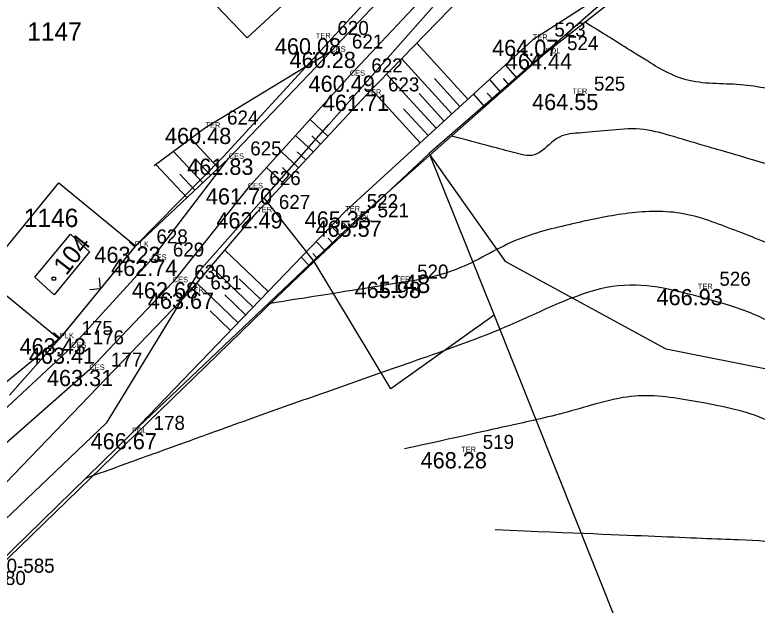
# Model space of a CAD drawing. Extents: x -604848 to -603227, y -1111879 to -1109838.
# Drawn here: x -603411.4 to -603342.6, y -1110400.4 to -1110345.8 of the extents above; entities that cross this region are included whole.
import ezdxf

# ---------------------------------------------------------------- set-up
doc = ezdxf.new("R2010")
doc.units = 0
for name, color, linetype in [('1', 7, 'Continuous'), ('10', 7, 'Continuous'), ('14', 7, 'Continuous'), ('15', 7, 'Continuous'), ('18', 7, 'Continuous'), ('19', 7, 'Continuous'), ('20', 7, 'Continuous'), ('25', 7, 'Continuous'), ('4', 7, 'Continuous'), ('7', 7, 'Continuous'), ('8', 7, 'Continuous'), ('Default', 7, 'Continuous')]:
    doc.layers.add(name, color=color, linetype=linetype)

# ---------------------------------------------------------------- blocks, each defined once
blk = doc.blocks.new('Z402')
at = {"layer": '25'}
for p, q in [((-0.1, 0.1), (0.2, 0.1)), ((-0.1, -0.2), (-0.1, 0.1)), ((0.2, 0.1), (0.2, -0.2)), ((0.2, -0.2), (-0.1, -0.2))]:
    blk.add_line(p, q, dxfattribs=at)
blk = doc.blocks.new('POINT_DISPLAY')
at = {"layer": 'Default'}
blk.add_line((0, 0), (0, 0), dxfattribs=at)
blk = doc.blocks.new('Z212')
at = {"layer": '4'}
for p, q in [((-0.7, 0.7), (0, 0)), ((0, 0), (0.7, 0.7))]:
    blk.add_line(p, q, dxfattribs=at)

msp = doc.modelspace()

# ---------------------------------------------------------------- linework, layer by layer
at = {"layer": '1'}
for p, q in [((-603389.83, -1110347.88), (-603410.43, -1110326.34)), ((-603379.89, -1110338.64), (-603389.83, -1110347.88)), ((-603392.03, -1110358.87), (-603376.8, -1110342.29)), ((-603382.27, -1110355.9), (-603370.26, -1110342.3)), ((-603355.87, -1110343.69), (-603372.97, -1110358.59)), ((-603388.27, -1110362.7), (-603382.27, -1110355.9)), ((-603400.19, -1110367.16), (-603392.03, -1110358.87)), ((-603372.97, -1110358.59), (-603383.64, -1110368.59)), ((-603372.97, -1110358.59), (-603366.98, -1110373.56)), ((-603365.9, -1110368.63), (-603372.97, -1110358.59)), ((-603414.36, -1110369.98), (-603407.29, -1110361.3)), ((-603407.29, -1110361.3), (-603400.19, -1110367.16)), ((-603388.27, -1110362.7), (-603394.27, -1110369.5)), ((-603383.64, -1110368.59), (-603388.27, -1110362.7)), ((-603409.49, -1110370.06), (-603406.2, -1110366.07)), ((-603406.2, -1110366.07), (-603404.43, -1110367.69)), ((-603400.19, -1110367.16), (-603407.24, -1110375.8)), ((-603404.43, -1110367.69), (-603407.72, -1110371.7)), ((-603387.2, -1110372.04), (-603383.64, -1110368.59)), ((-603376.55, -1110380.38), (-603383.64, -1110368.59)), ((-603351.03, -1110376.71), (-603365.9, -1110368.63)), ((-603407.24, -1110375.8), (-603414.36, -1110369.98)), ((-603407.72, -1110371.7), (-603409.49, -1110370.06)), ((-603394.27, -1110369.5), (-603402.9, -1110383.58)), ((-603422.97, -1110406.73), (-603387.2, -1110372.04)), ((-603366.98, -1110373.56), (-603376.55, -1110380.38)), ((-603366.98, -1110373.56), (-603334.61, -1110454.66)), ((-603411.84, -1110380.97), (-603407.24, -1110375.8)), ((-603326.69, -1110381.56), (-603351.03, -1110376.71)), ((-603402.9, -1110383.58), (-603423.16, -1110402.84))]:
    msp.add_line(p, q, dxfattribs=at)
at = {"layer": '10'}
for p, q in [((-603348.003, -1110338.183), (-603362.214, -1110349.319)), ((-603362.214, -1110349.319), (-603379.761, -1110364.81)), ((-603379.761, -1110364.81), (-603400.505, -1110384.493)), ((-603407.183, -1110375.707), (-603423.361, -1110388.992)), ((-603400.505, -1110384.493), (-603415.237, -1110398.857))]:
    msp.add_line(p, q, dxfattribs=at)
at = {"layer": '4'}
for p, q in [((-603382.136, -1110349.18), (-603372.866, -1110339.384)), ((-603369.934, -1110340.276), (-603380.338, -1110351.389)), ((-603391.553, -1110359.077), (-603382.136, -1110349.18)), ((-603380.338, -1110351.389), (-603389.783, -1110361.82)), ((-603398.721, -1110368.443), (-603391.553, -1110359.077)), ((-603389.783, -1110361.82), (-603396.738, -1110370.52)), ((-603400.241, -1110367.23), (-603407.183, -1110375.707)), ((-603400.241, -1110367.23), (-603400.737, -1110366.824)), ((-603398.721, -1110368.443), (-603406.144, -1110376.572)), ((-603404.449, -1110378.64), (-603396.738, -1110370.52)), ((-603407.183, -1110375.707), (-603407.788, -1110375.211)), ((-603406.144, -1110376.572), (-603421.602, -1110390.95)), ((-603404.449, -1110378.64), (-603420.164, -1110392.463))]:
    msp.add_line(p, q, dxfattribs=at)
at = {"layer": '7'}
for p, q in [((-603348.003, -1110338.183), (-603363.392, -1110348.07)), ((-603366.767, -1110340.813), (-603378.795, -1110353.151)), ((-603363.392, -1110348.07), (-603380.768, -1110363.957)), ((-603382.136, -1110349.18), (-603393.698, -1110356.219)), ((-603388.902, -1110364.038), (-603378.795, -1110353.151)), ((-603393.698, -1110356.219), (-603398.465, -1110359.756)), ((-603391.553, -1110359.077), (-603400.241, -1110367.23)), ((-603380.768, -1110363.957), (-603400.505, -1110384.493)), ((-603395.246, -1110371.484), (-603388.902, -1110364.038)), ((-603417.597, -1110394.708), (-603395.246, -1110371.484))]:
    msp.add_line(p, q, dxfattribs=at)
for points in [[(-603317.712, -1110350.517), (-603320.978, -1110352.815), (-603324.245, -1110355.114), (-603327.511, -1110357.412), (-603330.86, -1110359.768), (-603335.16, -1110354.35), (-603339.075, -1110353.269), (-603343.723, -1110351.985), (-603349.107, -1110352.332), (-603353.23, -1110349.756), (-603355, -1110348.65), (-603356.769, -1110347.544), (-603358.538, -1110346.438)], [(-603341.903, -1110359.515), (-603344.812, -1110358.662), (-603347.72, -1110357.809), (-603350.629, -1110356.957), (-603353.392, -1110356.147), (-603356.487, -1110356.493), (-603359.263, -1110356.714), (-603361.172, -1110356.866), (-603362.988, -1110359.091), (-603364.901, -1110358.581), (-603366.899, -1110358.049), (-603368.896, -1110357.515), (-603370.894, -1110356.982)], [(-603307.067, -1110378.89), (-603311.199, -1110378.856), (-603315.332, -1110378.823), (-603319.464, -1110378.789), (-603323.422, -1110378.757), (-603326.235, -1110374.675), (-603329.748, -1110372.85), (-603334.783, -1110370.234), (-603339.765, -1110367.598), (-603345.116, -1110365.54), (-603349.662, -1110363.792), (-603354.927, -1110364.037), (-603359.567, -1110365.087), (-603365.147, -1110366.35), (-603370.321, -1110369.718), (-603376.044, -1110370.631), (-603379.991, -1110371.26), (-603383.938, -1110371.89), (-603387.885, -1110372.519)], [(-603307.165, -1110388.931), (-603310.905, -1110388.581), (-603314.646, -1110388.231), (-603318.386, -1110387.881), (-603323.41, -1110387.411), (-603326.996, -1110382.664), (-603331.436, -1110380.211), (-603336.775, -1110377.262), (-603342.016, -1110373.498), (-603347.663, -1110371.965), (-603355.831, -1110369.748), (-603365.123, -1110374.572), (-603373.402, -1110377.493), (-603380.338, -1110379.94), (-603387.277, -1110382.36), (-603394.191, -1110384.858), (-603397.733, -1110386.138), (-603401.275, -1110387.418), (-603404.817, -1110388.697)], [(-603308.188, -1110398.145), (-603311.576, -1110397.317), (-603314.964, -1110396.489), (-603318.352, -1110395.66), (-603322.693, -1110394.597), (-603326.191, -1110391.418), (-603330.223, -1110389.429), (-603336.138, -1110386.511), (-603341.914, -1110382.711), (-603348.256, -1110381.577), (-603353.886, -1110380.57), (-603359.889, -1110382.561), (-603365.572, -1110383.814), (-603368.805, -1110384.527), (-603372.039, -1110385.24), (-603375.272, -1110385.953)], [(-603309.208, -1110407.333), (-603313.707, -1110405.86), (-603318.206, -1110404.387), (-603322.705, -1110402.914), (-603326.281, -1110401.743), (-603329.23, -1110399.211), (-603332.728, -1110397.724), (-603336.285, -1110396.212), (-603339.895, -1110394.574), (-603343.717, -1110394.416), (-603351.437, -1110394.098), (-603359.156, -1110393.779), (-603366.876, -1110393.461)]]:
    msp.add_open_spline(points, degree=3, dxfattribs=at)
at = {"layer": '8'}
for p, q in [((-603369.398, -1110353.561), (-603374.139, -1110348.376)), ((-603363.321, -1110350.297), (-603364.441, -1110349.029)), ((-603370.874, -1110354.911), (-603375.538, -1110349.81)), ((-603364.821, -1110351.621), (-603365.917, -1110350.378)), ((-603364.071, -1110350.959), (-603364.625, -1110350.331)), ((-603372.35, -1110356.26), (-603376.936, -1110351.245)), ((-603370.136, -1110354.236), (-603372.487, -1110351.664)), ((-603366.32, -1110352.944), (-603367.393, -1110351.728)), ((-603365.57, -1110352.282), (-603366.113, -1110351.668)), ((-603373.826, -1110357.61), (-603378.335, -1110352.679)), ((-603371.612, -1110355.586), (-603373.925, -1110353.056)), ((-603367.819, -1110354.268), (-603368.87, -1110353.078)), ((-603367.07, -1110353.606), (-603367.601, -1110353.005)), ((-603373.088, -1110356.935), (-603375.362, -1110354.449)), ((-603382.359, -1110356.99), (-603384.016, -1110355.451)), ((-603383.719, -1110358.456), (-603385.359, -1110356.934)), ((-603383.039, -1110357.723), (-603383.863, -1110356.958)), ((-603392.488, -1110359.954), (-603395.05, -1110357.223)), ((-603385.08, -1110359.922), (-603386.701, -1110358.416)), ((-603393.946, -1110361.322), (-603396.667, -1110358.422)), ((-603384.4, -1110359.189), (-603385.215, -1110358.432)), ((-603395.404, -1110362.691), (-603398.284, -1110359.622)), ((-603393.217, -1110360.638), (-603394.538, -1110359.23)), ((-603386.441, -1110361.387), (-603388.044, -1110359.899)), ((-603385.76, -1110360.654), (-603386.567, -1110359.906)), ((-603394.675, -1110362.006), (-603396.076, -1110360.514)), ((-603380.486, -1110365.498), (-603380.924, -1110365.037)), ((-603381.212, -1110366.187), (-603382.056, -1110365.297)), ((-603381.937, -1110366.875), (-603382.343, -1110366.447)), ((-603382.663, -1110367.563), (-603383.443, -1110366.741)), ((-603387.904, -1110371.382), (-603391.893, -1110367.549)), ((-603383.388, -1110368.252), (-603383.763, -1110367.857)), ((-603384.113, -1110368.94), (-603384.831, -1110368.184)), ((-603389.29, -1110372.824), (-603393.192, -1110369.074)), ((-603390.676, -1110374.266), (-603394.492, -1110370.599)), ((-603388.597, -1110372.103), (-603390.57, -1110370.207)), ((-603389.983, -1110373.545), (-603391.912, -1110371.691)), ((-603391.369, -1110374.987), (-603393.255, -1110373.174))]:
    msp.add_line(p, q, dxfattribs=at)

# ---------------------------------------------------------------- block references
at = {"layer": '18'}
for p in [(-603383.48, -1110347.926), (-603363.392, -1110348.07), (-603382.136, -1110349.18), (-603362.214, -1110349.319), (-603380.338, -1110351.389), (-603378.795, -1110353.151), (-603359.725, -1110353.08), (-603393.698, -1110356.219), (-603391.553, -1110359.077), (-603389.783, -1110361.82), (-603388.902, -1110364.038), (-603380.768, -1110363.957), (-603379.761, -1110364.81), (-603400.241, -1110367.23), (-603398.721, -1110368.443), (-603396.738, -1110370.52), (-603376.101, -1110370.483), (-603348.108, -1110371.151), (-603395.246, -1110371.484), (-603407.183, -1110375.707), (-603406.144, -1110376.572), (-603404.449, -1110378.64), (-603400.505, -1110384.493), (-603370.026, -1110386.257)]:
    msp.add_blockref('POINT_DISPLAY', p, dxfattribs=at)
at = {"layer": '25'}
msp.add_blockref('Z402', (-603407.8, -1110370.14), dxfattribs=at)
at = {"layer": '4', "xscale": 0.9999982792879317, "yscale": 0.9999982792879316, "rotation": 50.685532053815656}
msp.add_blockref('Z212', (-603403.409, -1110371.098), dxfattribs=at)

# ---------------------------------------------------------------- texts
at = {"layer": '14'}
for s, p in [('1147', (-603410.207, -1110348.16)), ('1146', (-603410.531, -1110365.41)), ('1148', (-603377.93, -1110371.52))]:
    msp.add_text(s, height=1.7, dxfattribs=at).set_placement(p)
at = {"layer": '15'}
msp.add_text('104', height=1.7, rotation=52.0641, dxfattribs=at).set_placement((-603406.58, -1110369.96))
at = {"layer": '18'}
for s, p in [('TER', (-603383.48, -1110347.926)), ('TER', (-603363.392, -1110348.07)), ('CES', (-603382.136, -1110349.18)), ('POL', (-603362.214, -1110349.319)), ('CES', (-603380.338, -1110351.389)), ('TER', (-603378.795, -1110353.151)), ('TER', (-603359.725, -1110353.08)), ('TER', (-603393.698, -1110356.219)), ('CES', (-603391.553, -1110359.077)), ('CES', (-603389.783, -1110361.82)), ('TER', (-603388.902, -1110364.038)), ('TER', (-603380.768, -1110363.957)), ('POL', (-603379.761, -1110364.81)), ('PLK', (-603400.241, -1110367.23)), ('CES', (-603398.721, -1110368.443)), ('CES', (-603396.738, -1110370.52)), ('TER', (-603376.101, -1110370.483)), ('TER', (-603348.108, -1110371.151)), ('TER', (-603395.246, -1110371.484)), ('PLK', (-603407.183, -1110375.707)), ('CES', (-603406.144, -1110376.572)), ('CES', (-603404.449, -1110378.64)), ('POL', (-603400.505, -1110384.493)), ('TER', (-603370.026, -1110386.257))]:
    msp.add_text(s, height=0.5, dxfattribs=at).set_placement(p)
at = {"layer": '19'}
for s, p in [('620', (-603381.48, -1110347.626)), ('523', (-603361.392, -1110347.77)), ('621', (-603380.136, -1110348.88)), ('524', (-603360.214, -1110349.019)), ('622', (-603378.338, -1110351.089)), ('623', (-603376.795, -1110352.851)), ('525', (-603357.725, -1110352.78)), ('624', (-603391.698, -1110355.919)), ('625', (-603389.553, -1110358.777)), ('626', (-603387.783, -1110361.52)), ('627', (-603386.902, -1110363.738)), ('522', (-603378.768, -1110363.657)), ('521', (-603377.761, -1110364.51)), ('628', (-603398.241, -1110366.93)), ('629', (-603396.721, -1110368.143)), ('630', (-603394.738, -1110370.22)), ('520', (-603374.101, -1110370.183)), ('631', (-603393.246, -1110371.184)), ('526', (-603346.108, -1110370.851)), ('175', (-603405.183, -1110375.407)), ('176', (-603404.144, -1110376.272)), ('177', (-603402.449, -1110378.34)), ('178', (-603398.505, -1110384.193)), ('519', (-603368.026, -1110385.957)), ('100-585', (-603414.05, -1110397.42)), ('180', (-603413.237, -1110398.557))]:
    msp.add_text(s, height=1.3, dxfattribs=at).set_placement(p)
at = {"layer": '20'}
for s, p in [('460.08 ', (-603387.275, -1110349.426)), ('464.07 ', (-603367.155, -1110349.57)), ('460.28 ', (-603385.907, -1110350.68)), ('464.44 ', (-603365.885, -1110350.819)), ('460.49 ', (-603384.151, -1110352.889)), ('461.71 ', (-603382.831, -1110354.651)), ('464.55 ', (-603363.454, -1110354.58)), ('460.48 ', (-603397.451, -1110357.719)), ('461.83 ', (-603395.393, -1110360.577)), ('461.70 ', (-603393.664, -1110363.32)), ('462.49 ', (-603392.69, -1110365.538)), ('465.35 ', (-603384.515, -1110365.457)), ('465.57 ', (-603383.517, -1110366.31)), ('463.23 ', (-603403.988, -1110368.73)), ('462.74 ', (-603402.44, -1110369.943)), ('462.68 ', (-603400.521, -1110372.02)), ('465.98 ', (-603379.884, -1110371.983)), ('463.67 ', (-603399.037, -1110372.984)), ('466.93 ', (-603351.927, -1110372.651)), ('463.43 ', (-603410.913, -1110377.207)), ('463.41 ', (-603410.058, -1110378.072)), ('463.31 ', (-603408.381, -1110380.14)), ('466.67 ', (-603404.332, -1110385.993)), ('468.28 ', (-603373.773, -1110387.757))]:
    msp.add_text(s, height=1.5, dxfattribs=at).set_placement(p)

doc.saveas('drawing.dxf')
